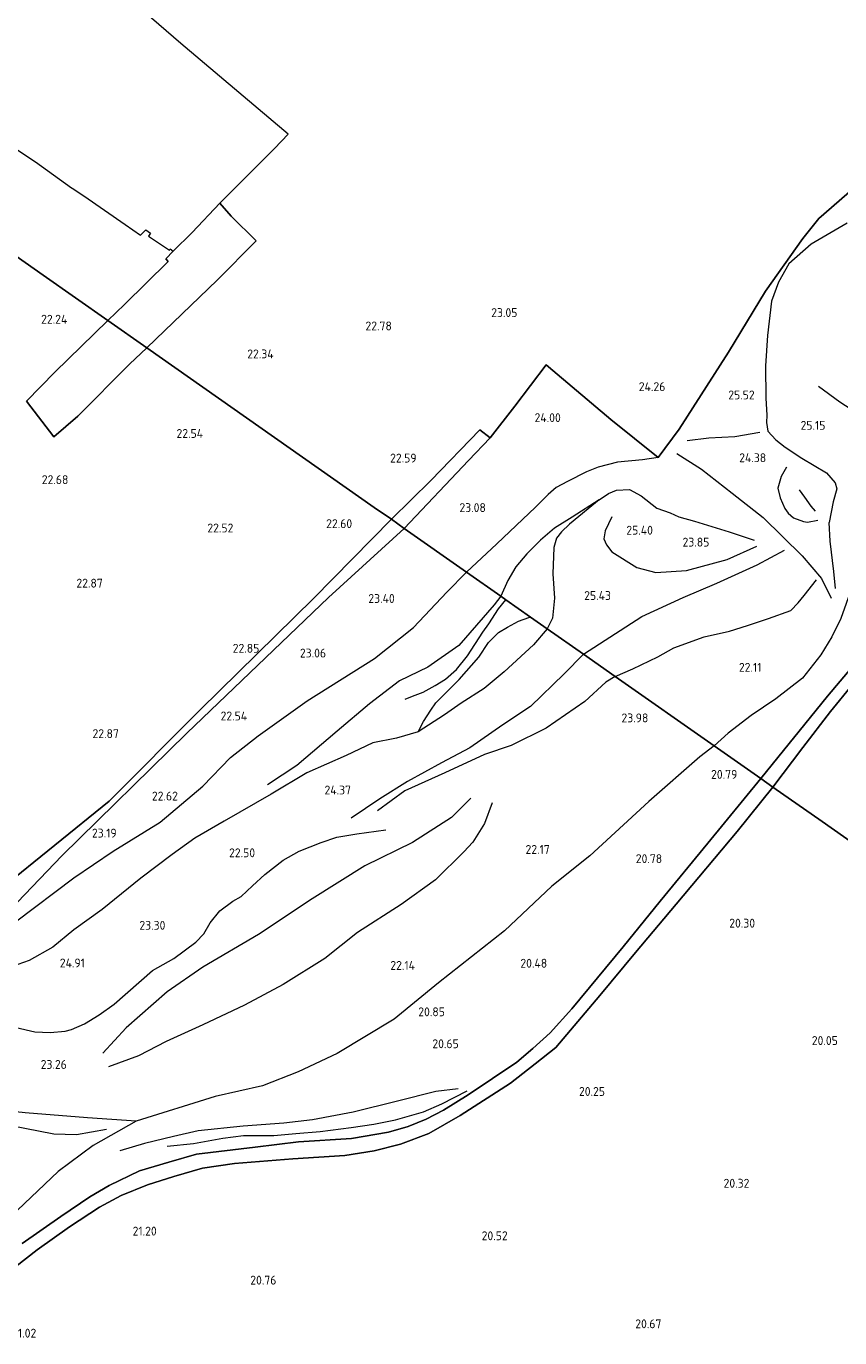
# Model space of a CAD drawing. Extents: x 196936 to 200438, y 361224 to 364196.
# Tile 274 of 276: x 199718 to 199882, y 363547 to 363812. Entities that reach past the tile are written whole.
import ezdxf
from ezdxf.enums import TextEntityAlignment as Align

# ---------------------------------------------------------------- set-up
doc = ezdxf.new("R2010")
doc.units = 0
for name, color, linetype, lineweight in [('B-ME-GR-BOS-GV', 40, 'Continuous', 13), ('B-ME-GR-BOUWLAND_AKKERBOUW-GV', 80, 'Continuous', 13), ('B-ME-GR-GRAS-GV', 60, 'Continuous', 13), ('B-ME-IE-TERREINAFSCHEIDING_KUNSTMATIG_HEKWERK-G', 20, 'IE-TERREINAFSCHEIDING-KUNSTMATIG', 18), ('B-ME-OG-BREUKLIJN-G', 7, 'Continuous', 18), ('B-ME-OG-HOOGTELIJN-G', 7, 'Continuous', 18), ('B-ME-OG-HOOGTEPUNT-S', 7, 'Continuous', 25), ('B-ME-VH-ONVERHARD-GV', 252, 'Continuous', 18)]:
    doc.layers.add(name, color=color, linetype=linetype, lineweight=lineweight)
doc.styles.add('NLCS-ISO-ANNOTATIVE-T18', font='NLCS-ISO.ttf', dxfattribs={"height": 1.8})
doc.linetypes.add('IE-TERREINAFSCHEIDING-KUNSTMATIG', pattern='A,4,[82,NLCS.SHX,S=0.75,R=90,X=0,Y=0],4,-2', length=10)

# ---------------------------------------------------------------- blocks, each defined once
blk = doc.blocks.new('SAL-HOOGTELABEL-SO')
at = {"color": 0, "linetype": 'ByBlock', "lineweight": -2, "style": 'NLCS-ISO-ANNOTATIVE-T18'}
blk.add_attdef('HOOGTE', text='', height=1.8, dxfattribs=at).set_placement((2.79, 0), align=Align.RIGHT)

msp = doc.modelspace()

# ---------------------------------------------------------------- linework, layer by layer
at = {"layer": 'B-ME-GR-BOS-GV'}
for points in [[(199891.738, 363690.5, 20.669), (199879.945, 363676.606, 20.632), (199866.428, 363659.884, 20.713), (199856.989, 363666.502, 20.932), (199836.9, 363680.588, 26.611), (199830.472, 363685.095, 26.053), (199823.138, 363690.237, 27.128), (199819.748, 363692.613, 26.479), (199814.752, 363696.116, 25.885), (199813.726, 363696.836, 25.785), (199806.79, 363701.699, 23.706), (199794.166, 363710.55, 22.929), (199807.181, 363724.318, 22.979), (199811.567, 363728.93, 23.647), (199816.601, 363735.311, 23.617), (199822.901, 363743.729, 23.099), (199824.302, 363742.557, 23.429), (199836.029, 363732.625, 24.172), (199845.606, 363724.972, 24.397), (199849.891, 363730.668, 24.329), (199859.886, 363746.283, 24.352), (199867.385, 363758.655, 24.292), (199874.982, 363769.323, 24.367), (199878.204, 363773.385, 24.224), (199886.967, 363780.98, 24.254)], [(199699.218, 363617.658, 23.665), (199724.743, 363644.273, 23.2), (199750.068, 363669.103, 22.96), (199778.776, 363696.575, 22.855), (199794.166, 363710.55, 22.929), (199806.79, 363701.699, 23.706), (199813.726, 363696.836, 25.785), (199814.752, 363696.116, 25.885), (199819.748, 363692.613, 26.479), (199823.138, 363690.237, 27.128), (199830.472, 363685.095, 26.053), (199836.9, 363680.588, 26.611), (199856.989, 363666.502, 20.932), (199866.428, 363659.884, 20.713), (199855.674, 363646.837, 20.597), (199846.009, 363635.059, 20.717), (199838.507, 363625.819, 20.59), (199828.142, 363613.283, 20.725), (199823.709, 363608.391, 20.792), (199820.245, 363605.228, 20.807), (199816.977, 363602.471, 20.792), (199807.097, 363595.863, 20.837), (199802.139, 363592.705, 20.905), (199798.591, 363590.903, 20.92), (199794.981, 363589.411, 20.905), (199790.975, 363588.3, 20.92), (199783.433, 363586.952, 21.055), (199772.748, 363586.293, 21.19), (199763.961, 363585.204, 21.19), (199752.019, 363583.815, 21.437), (199746.438, 363582.187, 21.505), (199740.513, 363580.445, 21.512), (199734.328, 363577.458, 21.587), (199730.389, 363575.189, 21.565), (199724.563, 363571.194, 21.655), (199716.727, 363565.746, 21.58)]]:
    msp.add_polyline3d(points, dxfattribs=at)
at = {"layer": 'B-ME-GR-BOUWLAND_AKKERBOUW-GV'}
for points in [[(199886.967, 363780.98, 24.254), (199878.204, 363773.385, 24.224), (199874.982, 363769.323, 24.367), (199867.385, 363758.655, 24.292), (199859.886, 363746.283, 24.352), (199849.891, 363730.668, 24.329), (199845.606, 363724.972, 24.397), (199836.029, 363732.625, 24.172), (199824.302, 363742.557, 23.429), (199822.901, 363743.729, 23.099), (199816.601, 363735.311, 23.617), (199811.567, 363728.93, 23.647), (199809.492, 363730.543, 23.26), (199799.527, 363720.249, 22.787), (199791.603, 363712.436, 22.647), (199788.057, 363714.834, 22.579), (199741.953, 363747.158, 22.286), (199756.241, 363760.831, 22.128), (199764.109, 363768.818, 22.196), (199759.058, 363773.86, 22.016), (199756.8, 363776.486, 21.933), (199767.842, 363787.516, 21.963), (199770.606, 363790.417, 21.896), (199760.629, 363798.894, 21.491), (199748.858, 363808.817, 21.318), (199735.456, 363820.423, 21.378)], [(199712.799, 363789.222, 20.898), (199719.414, 363784.803, 20.793), (199726.703, 363779.564, 20.831), (199726.839, 363779.473, 20.841), (199729.176, 363777.917, 21.018), (199737.551, 363772.114, 21.468), (199740.661, 363769.984, 21.656), (199741.774, 363771.077, 21.573), (199742.687, 363770.364, 21.592), (199742.28, 363769.749, 21.506), (199746.545, 363766.93, 21.506), (199746.727, 363767.205, 21.674), (199747.318, 363766.743, 21.686), (199745.806, 363765.189, 21.656), (199746.272, 363764.63, 21.708), (199737.477, 363755.927, 21.978), (199734.063, 363752.69, 22.076), (199720.927, 363761.9, 21.98), (199700.353, 363776.326, 21.636)], [(199700.353, 363776.326, 21.636), (199720.927, 363761.9, 21.98), (199734.063, 363752.69, 22.076), (199723.331, 363742.205, 22.24), (199717.553, 363736.336, 22.622), (199723.109, 363729.118, 22.562), (199727.981, 363733.293, 22.472), (199738.491, 363743.814, 22.277), (199741.953, 363747.158, 22.286), (199788.057, 363714.834, 22.579), (199791.603, 363712.436, 22.647), (199775.727, 363696.387, 22.711), (199752.853, 363673.86, 22.894), (199734.353, 363655.311, 23.034), (199712.292, 363637.477, 23.399)], [(199905.966, 363632.163, 20.055), (199878.841, 363651.181, 20.285), (199868.843, 363658.191, 20.597), (199874.941, 363666.193, 20.444), (199880.57, 363673.482, 20.587), (199885.108, 363679.04, 20.654)], [(199710.996, 363557.659, 21.535), (199719.719, 363564.43, 21.572), (199726.316, 363569.06, 21.542), (199732.363, 363573.098, 21.505), (199736.788, 363575.463, 21.475), (199742.087, 363577.587, 21.49), (199747.473, 363579.268, 21.422), (199753.266, 363580.984, 21.362), (199759.737, 363581.937, 21.272), (199771.537, 363582.885, 21.055), (199782.107, 363583.544, 20.995), (199788.048, 363584.509, 20.92), (199793.389, 363585.837, 20.882), (199799.139, 363588.003, 20.875), (199805.476, 363591.617, 20.845), (199815.701, 363598.225, 20.792), (199820.705, 363602.081, 20.71), (199824.85, 363605.401, 20.702), (199833.813, 363615.962, 20.642), (199841.013, 363624.637, 20.605), (199849.25, 363634.458, 20.507), (199861.672, 363649.144, 20.545), (199868.843, 363658.191, 20.597), (199878.841, 363651.181, 20.285), (199905.966, 363632.163, 20.055)]]:
    msp.add_polyline3d(points, dxfattribs=at)
for points in [[(199756.241, 363760.831, 22.128), (199741.953, 363747.158, 22.286), (199734.063, 363752.69, 22.076), (199737.477, 363755.927, 21.978), (199746.272, 363764.63, 21.708), (199745.806, 363765.189, 21.656), (199747.318, 363766.743, 21.686), (199751.145, 363770.499, 21.821), (199756.8, 363776.486, 21.933), (199759.058, 363773.86, 22.016), (199764.109, 363768.818, 22.196)], [(199727.981, 363733.293, 22.472), (199723.109, 363729.118, 22.562), (199717.553, 363736.336, 22.622), (199723.331, 363742.205, 22.24), (199734.063, 363752.69, 22.076), (199741.953, 363747.158, 22.286), (199738.491, 363743.814, 22.277)]]:
    msp.add_polyline3d(points, close=True, dxfattribs=at)
at = {"layer": 'B-ME-GR-GRAS-GV'}
for points in [[(199807.181, 363724.318, 22.979), (199794.166, 363710.55, 22.929), (199791.603, 363712.436, 22.647), (199799.527, 363720.249, 22.787), (199809.492, 363730.543, 23.26), (199811.567, 363728.93, 23.647)], [(199724.743, 363644.273, 23.2), (199699.218, 363617.658, 23.665), (199698.086, 363617.113, 23.695), (199682.31, 363628.769, 23.837), (199672.907, 363634.769, 23.77), (199658.864, 363643.805, 23.86), (199648.537, 363650.885, 24.197), (199650.027, 363652.878, 24.092), (199653.567, 363650.327, 23.991), (199665.067, 363642.866, 23.657), (199676.495, 363635.768, 23.657), (199684.921, 363630.875, 23.711), (199692.201, 363624.603, 23.657), (199694.234, 363626.363, 23.754), (199696.994, 363628.267, 23.743), (199706.29, 363635.445, 23.464), (199712.292, 363637.477, 23.399), (199734.353, 363655.311, 23.034), (199752.853, 363673.86, 22.894), (199775.727, 363696.387, 22.711), (199791.603, 363712.436, 22.647), (199794.166, 363710.55, 22.929), (199778.776, 363696.575, 22.855), (199750.068, 363669.103, 22.96)]]:
    msp.add_polyline3d(points, close=True, dxfattribs=at)
at = {"layer": 'B-ME-IE-TERREINAFSCHEIDING_KUNSTMATIG_HEKWERK-G'}
for points in [[(199756.8, 363776.486, 21.933), (199759.058, 363773.86, 22.016), (199764.109, 363768.818, 22.196), (199756.241, 363760.831, 22.128), (199741.953, 363747.158, 22.286)], [(199734.063, 363752.69, 22.076), (199737.477, 363755.927, 21.978), (199746.272, 363764.63, 21.708), (199745.806, 363765.189, 21.656), (199747.318, 363766.743, 21.686)], [(199741.953, 363747.158, 22.286), (199738.491, 363743.814, 22.277), (199727.981, 363733.293, 22.472), (199723.109, 363729.118, 22.562), (199717.553, 363736.336, 22.622), (199723.331, 363742.205, 22.24), (199734.063, 363752.69, 22.076)]]:
    msp.add_polyline3d(points, dxfattribs=at)
at = {"layer": 'B-ME-OG-BREUKLIJN-G'}
for points in [[(199878.098, 363739.42, 24.973), (199882.478, 363736.209, 24.628), (199885.695, 363734.121, 24.358), (199887.535, 363732.293, 24.178), (199888.423, 363730.662, 24.163), (199889.618, 363726.011, 23.863), (199888.799, 363715.679, 22.948), (199887.928, 363707.953, 22.363), (199885.877, 363701.439, 21.898)], [(199845.606, 363724.972, 24.397), (199842.464, 363724.483, 24.591), (199837.368, 363723.988, 24.711), (199833.465, 363722.971, 24.801), (199831.106, 363722.046, 24.741), (199827.237, 363720.072, 24.246), (199824.926, 363718.88, 24.081), (199823.301, 363717.443, 23.916), (199820.73, 363714.874, 23.661), (199812.919, 363707.471, 23.541), (199806.79, 363701.699, 23.706)], [(199849.384, 363725.723, 24.043), (199854.44, 363722.586, 23.158), (199860.629, 363717.724, 23.083), (199866.923, 363712.789, 22.903), (199874.823, 363705.021, 22.288), (199878.766, 363700.401, 21.868), (199880.668, 363696.427, 21.703)], [(199874.182, 363718.396, 22.918), (199875.268, 363716.938, 22.798), (199876.559, 363715.103, 22.963), (199877.476, 363714.074, 23.113)], [(199836.235, 363712.923, 24.782), (199834.863, 363710.064, 24.632), (199834.599, 363708.456, 24.632), (199835.14, 363707.222, 24.632), (199836.262, 363705.816, 24.662), (199841.318, 363702.68, 24.542), (199845.177, 363701.624, 24.302), (199851.388, 363702.043, 23.897), (199859.622, 363704.244, 23.327), (199865.599, 363707.007, 22.877)], [(199830.472, 363685.095, 26.053), (199842.328, 363692.714, 24.718), (199850.721, 363696.596, 24.073), (199857.499, 363699.501, 23.593), (199865.694, 363703.21, 22.978), (199871.267, 363706.176, 22.618)], [(199715.347, 363630.894, 23.717), (199727.143, 363639.786, 23.477), (199735.128, 363645.171, 23.192), (199744.706, 363651.1, 22.847), (199753.334, 363658.357, 22.712), (199758.935, 363664.191, 22.682), (199764.55, 363668.559, 23.222), (199774.502, 363675.617, 23.387), (199788.1, 363684.221, 23.867), (199796, 363690.508, 23.822), (199802.771, 363697.629, 23.702), (199806.79, 363701.699, 23.706)], [(199885.877, 363701.439, 21.898), (199882.626, 363692.316, 21.472), (199880.811, 363688.597, 21.352), (199878.572, 363684.94, 21.202), (199874.911, 363680.25, 20.947), (199869.47, 363676.022, 20.872), (199864.51, 363672.706, 20.872), (199859.827, 363669.119, 20.632), (199856.989, 363666.502, 20.932)], [(199794.333, 363676.012, 26.005), (199795.854, 363676.565, 26.222), (199798.004, 363677.425, 26.455), (199800.455, 363678.734, 26.47), (199802.536, 363680.063, 26.492), (199804.768, 363682.018, 26.432), (199806.959, 363684.769, 26.32), (199810.082, 363689.541, 26.372), (199811.28, 363691.269, 26.267), (199813.286, 363694.259, 26.027), (199814.752, 363696.116, 25.885)], [(199796.956, 363669.342, 26.05), (199798.049, 363671.486, 26.162), (199799.549, 363673.779, 26.567), (199800.525, 363675.235, 26.62), (199805.257, 363680.002, 26.425), (199809.291, 363684.471, 26.492), (199811.252, 363687.452, 26.65), (199813.264, 363689.479, 26.77), (199815.052, 363690.543, 26.755), (199817.335, 363691.774, 26.8), (199819.396, 363692.501, 26.522), (199819.748, 363692.613, 26.479)], [(199830.472, 363685.095, 26.053), (199826.548, 363681.144, 25.997), (199819.725, 363674.518, 26.162), (199814.165, 363670.804, 26.312), (199807.418, 363666.122, 25.982), (199801.719, 363663.116, 24.962), (199794.798, 363659.318, 24.002), (199789.203, 363655.782, 23.342), (199783.36, 363651.875, 23.027)], [(199856.989, 363666.502, 20.932), (199854.071, 363664.294, 21.032), (199843.724, 363655.275, 21.002), (199831.746, 363644.28, 20.912), (199824.094, 363638.134, 20.717), (199814.489, 363629.077, 21.107), (199801.098, 363618.493, 21.092), (199792.117, 363611.166, 21.107), (199780.539, 363604.2, 21.587), (199772.682, 363600.493, 21.857), (199765.393, 363597.633, 21.842), (199755.807, 363595.469, 21.707), (199739.799, 363590.477, 21.782), (199731.072, 363585.588, 22.097), (199723.988, 363580.289, 22.157), (199714.375, 363571.161, 21.925)], [(199807.637, 363655.924, 24.257), (199803.72, 363652.029, 23.402), (199795.806, 363646.98, 22.562), (199786.178, 363642.235, 22.082), (199775.467, 363635.532, 21.932), (199764.631, 363628.298, 21.512), (199753.301, 363621.703, 21.692), (199746.112, 363616.704, 22.232), (199737.767, 363609.411, 22.967), (199733.034, 363604.299, 23.042)], [(199715.463, 363609.447, 23.68), (199719.278, 363608.615, 23.545), (199722.38, 363608.491, 23.59), (199725.438, 363608.703, 23.612), (199726.702, 363609.044, 23.65), (199729.348, 363610.186, 23.56), (199732.34, 363612.015, 23.072), (199735.333, 363614.189, 22.982), (199743.155, 363620.989, 22.427), (199747.43, 363623.416, 22.022), (199751.937, 363626.761, 21.707), (199753.506, 363628.471, 21.61), (199754.793, 363630.677, 21.58), (199756.744, 363633.128, 21.512), (199759.392, 363635.073, 21.497), (199761.065, 363636.023, 21.527), (199763.395, 363638.181, 21.692), (199765.902, 363640.489, 22), (199769.604, 363643.377, 22.165), (199772.87, 363645.215, 22.255), (199777.302, 363646.961, 22.48), (199780.513, 363648.03, 22.645), (199784.562, 363648.69, 22.75), (199790.396, 363649.496, 22.735)], [(199805.068, 363597.071, 20.92), (199800.559, 363596.527, 20.92), (199792.777, 363594.534, 20.89), (199783.793, 363592.35, 21.025), (199775.58, 363590.8, 21.055), (199769.754, 363590.065, 21.347), (199761.508, 363589.497, 21.355), (199752.368, 363588.568, 21.46), (199747.39, 363587.38, 21.617), (199741.492, 363585.965, 21.707), (199736.477, 363584.495, 21.797)], [(199739.799, 363590.477, 21.782), (199729.952, 363591.203, 22.382), (199717.313, 363592.194, 22.757), (199707.638, 363593.176, 23.082)]]:
    msp.add_polyline3d(points, dxfattribs=at)
at = {"layer": 'B-ME-OG-HOOGTELIJN-G'}
for points in [[(199883.952, 363772.413, 24.862), (199876.646, 363768.16, 24.703), (199872.131, 363764.143, 24.748), (199870.034, 363760.466, 24.748), (199868.606, 363756.633, 24.823), (199867.786, 363749.65, 24.883), (199867.409, 363743.526, 25.363), (199867.483, 363736.932, 25.753), (199867.678, 363733.525, 25.453), (199867.575, 363732.039, 25.483), (199867.84, 363730.297, 25.828)], [(199851.517, 363728.366, 24.277), (199855.87, 363728.912, 24.622), (199861.14, 363729.209, 25.237), (199866.261, 363730.04, 25.688)], [(199867.84, 363730.297, 25.828), (199869.486, 363728.525, 25.828), (199871.404, 363727.032, 25.603), (199874.778, 363724.834, 25.063), (199879.766, 363721.823, 24.418), (199881.496, 363719.838, 24.043), (199881.86, 363718.572, 24.043), (199881.131, 363715.964, 23.953), (199880.317, 363711.781, 23.683)], [(199871.621, 363722.987, 25.078), (199870.588, 363721.059, 24.193), (199869.901, 363718.734, 23.668), (199870.339, 363716.794, 23.323), (199871.321, 363714.629, 23.143), (199871.956, 363713.641, 23.263), (199873.088, 363712.695, 23.338), (199875.057, 363711.945, 23.413), (199875.905, 363711.821, 23.578), (199877.987, 363712.238, 23.713)], [(199833.694, 363716.379, 24.779), (199835.581, 363717.633, 24.854), (199837.208, 363718.29, 25.274), (199839.798, 363718.431, 25.409), (199842.181, 363717.158, 25.739), (199845.373, 363714.698, 25.904), (199848.028, 363713.703, 25.679), (199849.819, 363712.921, 24.944), (199853.008, 363712.021, 24.404), (199859.998, 363709.872, 23.939), (199865.119, 363708.169, 22.994)], [(199833.694, 363716.379, 24.779), (199828.215, 363712.879, 24.914), (199824.624, 363710.633, 25.079), (199821.755, 363708.195, 25.049), (199818.986, 363705.453, 25.049), (199816.751, 363702.806, 25.184), (199815.133, 363700.04, 25.514), (199813.726, 363696.836, 25.785)], [(199833.694, 363716.379, 24.779), (199831.457, 363714.512, 24.884), (199827.653, 363711.402, 25.109), (199826.043, 363709.877, 25.124), (199824.989, 363708.588, 25.124), (199824.453, 363706.703, 25.064), (199824.305, 363701.354, 25.409), (199824.627, 363696.456, 26.069), (199824.205, 363692.389, 26.519), (199823.138, 363690.237, 27.128)], [(199881.559, 363698.375, 21.943), (199881.26, 363701.855, 22.558), (199880.485, 363708.003, 23.293), (199880.317, 363711.781, 23.683)], [(199836.9, 363680.588, 26.611), (199840.488, 363682.122, 26.489), (199845.555, 363684.585, 25.334), (199848.818, 363686.36, 24.794), (199854.979, 363688.605, 24.524), (199860.09, 363689.791, 24.434), (199863.746, 363690.902, 24.044), (199867.993, 363692.301, 23.624), (199872.512, 363693.978, 23.114), (199874.033, 363695.488, 22.979), (199875.234, 363696.987, 22.799), (199877.693, 363700.178, 21.974)], [(199813.726, 363696.836, 25.785), (199812.36, 363695.11, 25.922), (199805.215, 363686.859, 26.837), (199798.964, 363682.459, 26.957), (199793.177, 363679.665, 25.787), (199787.102, 363675.069, 25.517), (199780.529, 363669.503, 25.427), (199772.397, 363662.527, 24.827), (199766.413, 363658.639, 24.482)], [(199823.138, 363690.237, 27.128), (199820.388, 363687.002, 27.88), (199814.399, 363681.505, 28.015), (199810.377, 363678.141, 27.895), (199805.721, 363675.202, 27.295), (199802.286, 363672.826, 26.74), (199796.956, 363669.342, 26.05), (199792.605, 363668.117, 25.795), (199787.795, 363667.123, 25.69), (199782.38, 363664.541, 25.66), (199774.435, 363661.046, 25.06), (199767.159, 363656.719, 24.55), (199757.67, 363651.267, 24.13), (199751.687, 363647.837, 24.025), (199747.1, 363644.545, 24.085), (199740.742, 363639.756, 24.445), (199732.912, 363633.345, 25.465), (199727.157, 363629.226, 25.78), (199722.888, 363625.721, 25.87), (199718.091, 363623.031, 25.87), (199715.809, 363622.259, 25.555), (199710.694, 363619.782, 24.97), (199705.543, 363617.022, 24.355), (199698.926, 363614.478, 23.65)], [(199836.9, 363680.588, 26.611), (199835.009, 363679.459, 26.687), (199830.738, 363675.494, 26.807), (199822.929, 363670.143, 26.912), (199815.815, 363666.629, 26.882), (199810.437, 363664.788, 26.477), (199802.35, 363661.082, 25.277), (199794.298, 363657.429, 24.077), (199788.719, 363653.344, 23.102)], [(199811.956, 363654.984, 24.895), (199810.442, 363650.782, 24.07), (199808.063, 363647.007, 23.605), (199806.237, 363645.086, 23.395), (199800.477, 363639.358, 23.395), (199793.553, 363634.411, 23.59), (199784.665, 363628.71, 23.47), (199778.075, 363623.462, 23.395), (199769.613, 363618.166, 23.365), (199761.754, 363614, 23.275), (199753.312, 363609.994, 23.32), (199745.898, 363606.604, 23.38), (199740.269, 363603.704, 23.29), (199734.183, 363601.494, 23.215)], [(199746.094, 363585.449, 21.797), (199751.451, 363585.999, 21.887), (199757.357, 363587.025, 21.737), (199761.538, 363587.597, 21.73), (199767.688, 363587.615, 21.565), (199772.161, 363587.991, 21.67), (199777.11, 363588.392, 21.437), (199783.378, 363589.214, 21.452), (199787.975, 363589.89, 21.347), (199792.413, 363590.788, 21.175), (199798.073, 363592.363, 21.175), (199801.772, 363593.987, 21.1), (199806.922, 363596.632, 20.92)], [(199711.635, 363590.186, 22.982), (199723.116, 363587.93, 22.982), (199727.734, 363587.803, 22.882), (199733.78, 363588.883, 22.132)]]:
    msp.add_polyline3d(points, dxfattribs=at)
at = {"layer": 'B-ME-VH-ONVERHARD-GV'}
for points in [[(199885.108, 363679.04, 20.654), (199880.57, 363673.482, 20.587), (199874.941, 363666.193, 20.444), (199868.843, 363658.191, 20.597), (199866.428, 363659.884, 20.713), (199879.945, 363676.606, 20.632), (199891.738, 363690.5, 20.669)], [(199716.727, 363565.746, 21.58), (199724.563, 363571.194, 21.655), (199730.389, 363575.189, 21.565), (199734.328, 363577.458, 21.587), (199740.513, 363580.445, 21.512), (199746.438, 363582.187, 21.505), (199752.019, 363583.815, 21.437), (199763.961, 363585.204, 21.19), (199772.748, 363586.293, 21.19), (199783.433, 363586.952, 21.055), (199790.975, 363588.3, 20.92), (199794.981, 363589.411, 20.905), (199798.591, 363590.903, 20.92), (199802.139, 363592.705, 20.905), (199807.097, 363595.863, 20.837), (199816.977, 363602.471, 20.792), (199820.245, 363605.228, 20.807), (199823.709, 363608.391, 20.792), (199828.142, 363613.283, 20.725), (199838.507, 363625.819, 20.59), (199846.009, 363635.059, 20.717), (199855.674, 363646.837, 20.597), (199866.428, 363659.884, 20.713), (199868.843, 363658.191, 20.597), (199861.672, 363649.144, 20.545), (199849.25, 363634.458, 20.507), (199841.013, 363624.637, 20.605), (199833.813, 363615.962, 20.642), (199824.85, 363605.401, 20.702), (199820.705, 363602.081, 20.71), (199815.701, 363598.225, 20.792), (199805.476, 363591.617, 20.845), (199799.139, 363588.003, 20.875), (199793.389, 363585.837, 20.882), (199788.048, 363584.509, 20.92), (199782.107, 363583.544, 20.995), (199771.537, 363582.885, 21.055), (199759.737, 363581.937, 21.272), (199753.266, 363580.984, 21.362), (199747.473, 363579.268, 21.422), (199742.087, 363577.587, 21.49), (199736.788, 363575.463, 21.475), (199732.363, 363573.098, 21.505), (199726.316, 363569.06, 21.542), (199719.719, 363564.43, 21.572), (199710.996, 363557.659, 21.535)]]:
    msp.add_polyline3d(points, dxfattribs=at)

# ---------------------------------------------------------------- block references
at = {"layer": 'B-ME-OG-HOOGTEPUNT-S'}
for p, values in [((199723.067, 363752.049, 22.24), {'HOOGTE': '22.24'}), ((199814.303, 363753.397, 23.047), {'HOOGTE': '23.05'}), ((199788.847, 363750.689, 22.781), {'HOOGTE': '22.78'}), ((199764.887, 363745.025, 22.335), {'HOOGTE': '22.34'}), ((199844.289, 363738.397, 24.263), {'HOOGTE': '24.26'}), ((199862.393, 363736.711, 25.516), {'HOOGTE': '25.52'}), ((199823.096, 363732.109, 24.004), {'HOOGTE': '24.00'}), ((199876.739, 363730.549, 25.151), {'HOOGTE': '25.15'}), ((199750.59, 363728.908, 22.54), {'HOOGTE': '22.54'}), ((199793.861, 363723.921, 22.59), {'HOOGTE': '22.59'}), ((199864.735, 363723.994, 24.377), {'HOOGTE': '24.38'}), ((199723.277, 363719.549, 22.679), {'HOOGTE': '22.68'}), ((199807.905, 363713.888, 23.081), {'HOOGTE': '23.08'}), ((199756.72, 363709.754, 22.523), {'HOOGTE': '22.52'}), ((199780.804, 363710.637, 22.6), {'HOOGTE': '22.60'}), ((199841.774, 363709.309, 25.404), {'HOOGTE': '25.40'}), ((199853.212, 363706.896, 23.854), {'HOOGTE': '23.85'}), ((199730.251, 363698.585, 22.87), {'HOOGTE': '22.87'}), ((199789.434, 363695.477, 23.403), {'HOOGTE': '23.40'}), ((199833.27, 363696.078, 25.429), {'HOOGTE': '25.43'}), ((199761.991, 363685.391, 22.847), {'HOOGTE': '22.85'}), ((199775.519, 363684.424, 23.059), {'HOOGTE': '23.06'}), ((199863.769, 363681.529, 22.113), {'HOOGTE': '22.11'}), ((199759.52, 363671.676, 22.543), {'HOOGTE': '22.54'}), ((199840.844, 363671.286, 23.98), {'HOOGTE': '23.98'}), ((199733.517, 363668.1, 22.866), {'HOOGTE': '22.87'}), ((199858.882, 363659.845, 20.786), {'HOOGTE': '20.79'}), ((199745.479, 363655.455, 22.615), {'HOOGTE': '22.62'}), ((199780.572, 363656.672, 24.371), {'HOOGTE': '24.37'}), ((199733.068, 363647.952, 23.188), {'HOOGTE': '23.19'}), ((199761.129, 363643.962, 22.5), {'HOOGTE': '22.50'}), ((199820.86, 363644.638, 22.165), {'HOOGTE': '22.17'}), ((199843.649, 363642.773, 20.778), {'HOOGTE': '20.78'}), ((199742.944, 363629.272, 23.296), {'HOOGTE': '23.30'}), ((199862.482, 363629.707, 20.303), {'HOOGTE': '20.30'}), ((199726.632, 363621.637, 24.91), {'HOOGTE': '24.91'}), ((199793.542, 363621.148, 22.135), {'HOOGTE': '22.14'}), ((199820.343, 363621.588, 20.478), {'HOOGTE': '20.48'}), ((199799.604, 363611.746, 20.845), {'HOOGTE': '20.85'}), ((199802.41, 363605.276, 20.653), {'HOOGTE': '20.65'}), ((199879.259, 363605.928, 20.05), {'HOOGTE': '20.05'}), ((199722.968, 363601.086, 23.257), {'HOOGTE': '23.26'}), ((199832.059, 363595.616, 20.252), {'HOOGTE': '20.25'}), ((199861.327, 363577.02, 20.32), {'HOOGTE': '20.32'}), ((199741.187, 363567.323, 21.203), {'HOOGTE': '21.20'}), ((199812.333, 363566.378, 20.515), {'HOOGTE': '20.52'}), ((199765.447, 363557.391, 20.762), {'HOOGTE': '20.76'}), ((199716.771, 363546.65, 21.017), {'HOOGTE': '21.02'}), ((199843.494, 363548.546, 20.665), {'HOOGTE': '20.67'})]:
    msp.add_blockref('SAL-HOOGTELABEL-SO', p, dxfattribs=at).add_auto_attribs(values)

doc.saveas('drawing.dxf')
